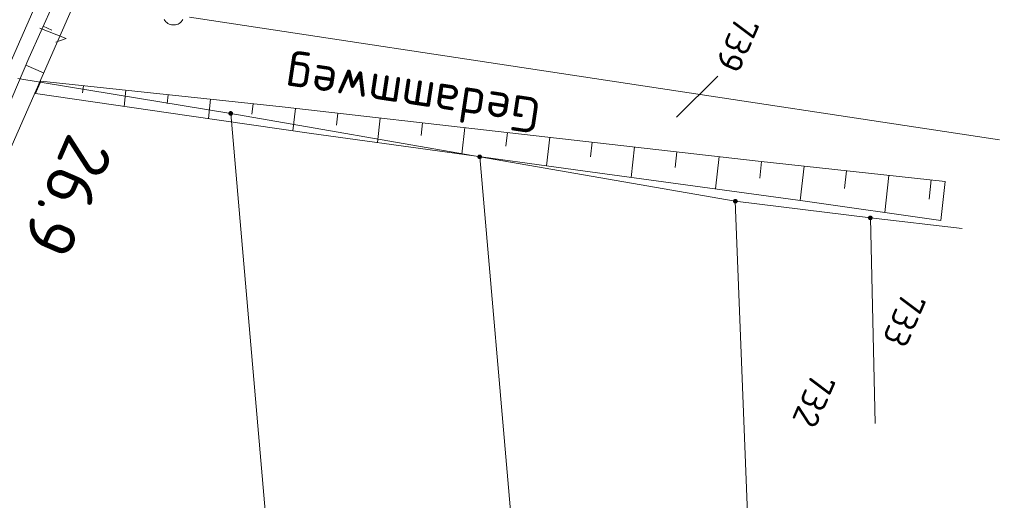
# Model space of a CAD drawing. Header units: metres. Extents: x 3425540 to 3446143, y 5432760 to 5444637.
# Tile 540 of 656: x 3437129 to 3437199, y 5444137 to 5444170. Entities that reach past the tile are written whole.
import ezdxf
from ezdxf.enums import TextEntityAlignment as Align

# ---------------------------------------------------------------- set-up
doc = ezdxf.new("R2010")
doc.units = ezdxf.units.M
for name, color, linetype, lineweight in [('B_Bestand', 9, 'Continuous', 18), ('B_Böschung', 9, 'Continuous', 18), ('B_Flurgrenzen', 9, 'Continuous', 18), ('B_Kilometrierung', 9, 'Continuous', 25)]:
    doc.layers.add(name, color=color, linetype=linetype, lineweight=lineweight)
doc.styles.get("Standard").update_dxf_attribs({"font": 'isocpeur.ttf'})

msp = doc.modelspace()

# ---------------------------------------------------------------- linework, layer by layer
at = {"layer": 'B_Böschung'}
for p, q in [((3437131.049, 5444169.833), (3437131.665, 5444169.558)), ((3437129.829, 5444167.092), (3437131.082, 5444166.558)), ((3437130.892, 5444165.97), (3437130.518, 5444165.097)), ((3437133.875, 5444165.653), (3437133.806, 5444165.143)), ((3437136.858, 5444165.335), (3437136.734, 5444164.199)), ((3437139.841, 5444165.017), (3437139.775, 5444164.393)), ((3437142.824, 5444164.698), (3437142.679, 5444163.339)), ((3437145.807, 5444164.38), (3437145.729, 5444163.644)), ((3437148.79, 5444164.056), (3437148.613, 5444162.479)), ((3437151.771, 5444163.72), (3437151.677, 5444162.891)), ((3437154.752, 5444163.383), (3437154.557, 5444161.653)), ((3437157.733, 5444163.047), (3437157.631, 5444162.146)), ((3437160.714, 5444162.71), (3437160.503, 5444160.837)), ((3437163.695, 5444162.374), (3437163.585, 5444161.401)), ((3437166.676, 5444162.033), (3437166.446, 5444160.021)), ((3437169.656, 5444161.693), (3437169.538, 5444160.653)), ((3437172.637, 5444161.352), (3437172.392, 5444159.21)), ((3437175.618, 5444161.011), (3437175.492, 5444159.909)), ((3437178.598, 5444160.67), (3437178.339, 5444158.404)), ((3437181.579, 5444160.331), (3437181.451, 5444159.165)), ((3437184.561, 5444160.006), (3437184.298, 5444157.597)), ((3437187.544, 5444159.68), (3437187.407, 5444158.426)), ((3437190.526, 5444159.355), (3437190.241, 5444156.745)), ((3437193.508, 5444159.03), (3437193.36, 5444157.673)), ((3437194.497, 5444158.922), (3437194.185, 5444156.177))]:
    msp.add_line(p, q, dxfattribs=at)
for points in [[(3437219.367, 5444387.984), (3437220.225, 5444387.125), (3437221.24, 5444385.643), (3437221.864, 5444383.615), (3437222.02, 5444381.586), (3437221.786, 5444379.714), (3437221.162, 5444377.217), (3437204.631, 5444339.406), (3437185.533, 5444296.921), (3437164.95, 5444249.985), (3437144.06, 5444202.201), (3437127.69, 5444164.938), (3437107.031, 5444116.451), (3437083.098, 5444060.785), (3437060.255, 5444008.088), (3437041.242, 5443964.924), (3437037.341, 5443956.729), (3437035.156, 5443952.436), (3437032.504, 5443947.597), (3437030.085, 5443943.382), (3437025.568, 5443936.221), (3437022.369, 5443931.07), (3437020.185, 5443927.714), (3437019.047, 5443926.23)], [(3437082.504, 5444056.821), (3437086.8, 5444067.129), (3437093.389, 5444081.877), (3437098.707, 5444094.577), (3437106.48, 5444112.521), (3437113.971, 5444129.883), (3437119.213, 5444142.181), (3437124.727, 5444155.13), (3437130.045, 5444167.598), (3437135.237, 5444179.149), (3437140.007, 5444190.172), (3437147.799, 5444208.278), (3437150.658, 5444214.817), (3437167.634, 5444253.498), (3437176.164, 5444272.773), (3437183.617, 5444289.811), (3437187.383, 5444298.37), (3437191.762, 5444308.232), (3437194.767, 5444315.2), (3437206.99, 5444342.947), (3437224.601, 5444382.665)], [(3437082.504, 5444056.821), (3437083.656, 5444058.464), (3437085.717, 5444062.423), (3437087.286, 5444065.834), (3437094.135, 5444081.311), (3437100.044, 5444095.032), (3437110.213, 5444118.678), (3437114.226, 5444127.947), (3437122.096, 5444146.081), (3437127.422, 5444158.233), (3437135.111, 5444175.722), (3437141.857, 5444191.099), (3437159.863, 5444232.064), (3437167.523, 5444249.727), (3437174.149, 5444265.211), (3437178.198, 5444274.445), (3437187.309, 5444295.538), (3437191.14, 5444304.369), (3437206.192, 5444338.952), (3437209.876, 5444347.382), (3437218.403, 5444367.086), (3437224.747, 5444381.599)], [(3437130.892, 5444165.97), (3437147.854, 5444164.162), (3437163.879, 5444162.353), (3437181.339, 5444160.357), (3437194.497, 5444158.922)], [(3437130.518, 5444165.097), (3437141.306, 5444163.538), (3437149.911, 5444162.291), (3437168.993, 5444159.671), (3437184.644, 5444157.55), (3437194.185, 5444156.177)]]:
    msp.add_lwpolyline(points, dxfattribs=at)
at = {"layer": 'B_Flurgrenzen'}
for p, q in [((3437141.345, 5444170.473), (3437198.304, 5444161.862)), ((3437178.494, 5444166.335), (3437175.594, 5444163.434)), ((3437129.257, 5444166.159), (3437144.238, 5444163.709)), ((3437144.238, 5444163.709), (3437161.747, 5444160.657)), ((3437150.786, 5444088.459), (3437144.238, 5444163.709)), ((3437161.747, 5444160.657), (3437179.727, 5444157.537)), ((3437161.747, 5444160.657), (3437169.353, 5444073.589)), ((3437179.727, 5444157.537), (3437189.223, 5444156.367)), ((3437179.727, 5444157.537), (3437181.085, 5444122.418)), ((3437189.223, 5444156.367), (3437195.679, 5444155.618)), ((3437189.223, 5444156.367), (3437189.552, 5444141.906))]:
    msp.add_line(p, q, dxfattribs=at)
for points in [[(3437139.561, 5444170.309), (3437139.615, 5444170.232), (3437139.674, 5444170.155), (3437139.739, 5444170.09), (3437139.815, 5444170.037), (3437139.898, 5444169.99), (3437139.987, 5444169.96), (3437140.075, 5444169.937), (3437140.17, 5444169.925), (3437140.264, 5444169.925), (3437140.359, 5444169.937), (3437140.447, 5444169.96), (3437140.536, 5444169.99), (3437140.619, 5444170.037), (3437140.695, 5444170.09), (3437140.76, 5444170.155), (3437140.819, 5444170.232), (3437140.873, 5444170.309)], [(3437130.815, 5444169.705), (3437132.671, 5444168.962), (3437131.928, 5444168.717)], [(3437144.363, 5444163.709), (3437144.362, 5444163.725), (3437144.359, 5444163.74), (3437144.354, 5444163.755), (3437144.347, 5444163.769), (3437144.339, 5444163.783), (3437144.33, 5444163.795), (3437144.318, 5444163.805), (3437144.305, 5444163.814), (3437144.291, 5444163.822), (3437144.276, 5444163.828), (3437144.262, 5444163.832), (3437144.246, 5444163.834), (3437144.23, 5444163.834), (3437144.214, 5444163.832), (3437144.2, 5444163.828), (3437144.185, 5444163.822), (3437144.171, 5444163.814), (3437144.158, 5444163.805), (3437144.146, 5444163.795), (3437144.137, 5444163.783), (3437144.129, 5444163.769), (3437144.122, 5444163.755), (3437144.117, 5444163.74), (3437144.114, 5444163.725), (3437144.113, 5444163.709), (3437144.114, 5444163.693), (3437144.117, 5444163.678), (3437144.122, 5444163.663), (3437144.129, 5444163.649), (3437144.137, 5444163.635), (3437144.146, 5444163.623), (3437144.158, 5444163.613), (3437144.171, 5444163.604), (3437144.185, 5444163.596), (3437144.2, 5444163.59), (3437144.214, 5444163.586), (3437144.23, 5444163.584), (3437144.246, 5444163.584), (3437144.262, 5444163.586), (3437144.276, 5444163.59), (3437144.291, 5444163.596), (3437144.305, 5444163.604), (3437144.318, 5444163.613), (3437144.33, 5444163.623), (3437144.339, 5444163.635), (3437144.347, 5444163.649), (3437144.354, 5444163.663), (3437144.359, 5444163.678), (3437144.362, 5444163.693), (3437144.363, 5444163.709)], [(3437144.338, 5444163.709), (3437144.337, 5444163.723), (3437144.334, 5444163.737), (3437144.33, 5444163.749), (3437144.324, 5444163.762), (3437144.315, 5444163.774), (3437144.305, 5444163.784), (3437144.294, 5444163.793), (3437144.282, 5444163.8), (3437144.269, 5444163.804), (3437144.256, 5444163.807), (3437144.242, 5444163.809), (3437144.227, 5444163.808), (3437144.213, 5444163.806), (3437144.201, 5444163.803), (3437144.188, 5444163.796), (3437144.176, 5444163.788), (3437144.166, 5444163.779), (3437144.156, 5444163.768), (3437144.149, 5444163.756), (3437144.144, 5444163.743), (3437144.14, 5444163.73), (3437144.138, 5444163.716), (3437144.138, 5444163.702), (3437144.14, 5444163.688), (3437144.144, 5444163.675), (3437144.149, 5444163.662), (3437144.156, 5444163.65), (3437144.166, 5444163.639), (3437144.176, 5444163.63), (3437144.188, 5444163.622), (3437144.201, 5444163.615), (3437144.213, 5444163.612), (3437144.227, 5444163.61), (3437144.242, 5444163.609), (3437144.256, 5444163.611), (3437144.269, 5444163.614), (3437144.282, 5444163.618), (3437144.294, 5444163.625), (3437144.305, 5444163.634), (3437144.315, 5444163.644), (3437144.324, 5444163.656), (3437144.33, 5444163.669), (3437144.334, 5444163.681), (3437144.337, 5444163.695), (3437144.338, 5444163.709)], [(3437144.314, 5444163.709), (3437144.313, 5444163.721), (3437144.31, 5444163.733), (3437144.305, 5444163.744), (3437144.299, 5444163.754), (3437144.29, 5444163.764), (3437144.281, 5444163.771), (3437144.27, 5444163.778), (3437144.259, 5444163.782), (3437144.247, 5444163.784), (3437144.235, 5444163.785), (3437144.223, 5444163.783), (3437144.211, 5444163.78), (3437144.201, 5444163.775), (3437144.19, 5444163.768), (3437144.181, 5444163.759), (3437144.174, 5444163.749), (3437144.168, 5444163.739), (3437144.164, 5444163.727), (3437144.162, 5444163.715), (3437144.162, 5444163.703), (3437144.164, 5444163.691), (3437144.168, 5444163.679), (3437144.174, 5444163.669), (3437144.181, 5444163.659), (3437144.19, 5444163.65), (3437144.2, 5444163.643), (3437144.211, 5444163.638), (3437144.223, 5444163.635), (3437144.235, 5444163.633), (3437144.247, 5444163.634), (3437144.259, 5444163.636), (3437144.27, 5444163.64), (3437144.281, 5444163.647), (3437144.29, 5444163.654), (3437144.299, 5444163.664), (3437144.305, 5444163.674), (3437144.31, 5444163.685), (3437144.313, 5444163.697), (3437144.314, 5444163.709)], [(3437144.289, 5444163.709), (3437144.288, 5444163.719), (3437144.285, 5444163.729), (3437144.28, 5444163.738), (3437144.274, 5444163.745), (3437144.267, 5444163.751), (3437144.258, 5444163.756), (3437144.248, 5444163.759), (3437144.238, 5444163.76), (3437144.228, 5444163.759), (3437144.218, 5444163.756), (3437144.209, 5444163.751), (3437144.202, 5444163.745), (3437144.196, 5444163.738), (3437144.191, 5444163.729), (3437144.188, 5444163.719), (3437144.187, 5444163.709), (3437144.188, 5444163.699), (3437144.191, 5444163.689), (3437144.196, 5444163.68), (3437144.202, 5444163.673), (3437144.209, 5444163.667), (3437144.218, 5444163.662), (3437144.228, 5444163.659), (3437144.238, 5444163.658), (3437144.248, 5444163.659), (3437144.258, 5444163.662), (3437144.267, 5444163.667), (3437144.274, 5444163.673), (3437144.28, 5444163.68), (3437144.285, 5444163.689), (3437144.288, 5444163.699), (3437144.289, 5444163.709)], [(3437144.265, 5444163.709), (3437144.264, 5444163.716), (3437144.261, 5444163.723), (3437144.256, 5444163.729), (3437144.25, 5444163.733), (3437144.243, 5444163.735), (3437144.236, 5444163.736), (3437144.229, 5444163.734), (3437144.222, 5444163.731), (3437144.217, 5444163.726), (3437144.213, 5444163.72), (3437144.211, 5444163.713), (3437144.211, 5444163.705), (3437144.213, 5444163.698), (3437144.217, 5444163.692), (3437144.222, 5444163.687), (3437144.229, 5444163.684), (3437144.236, 5444163.682), (3437144.243, 5444163.683), (3437144.25, 5444163.685), (3437144.256, 5444163.689), (3437144.261, 5444163.695), (3437144.264, 5444163.702), (3437144.265, 5444163.709)], [(3437161.872, 5444160.657), (3437161.871, 5444160.673), (3437161.868, 5444160.688), (3437161.863, 5444160.703), (3437161.856, 5444160.717), (3437161.848, 5444160.731), (3437161.839, 5444160.743), (3437161.827, 5444160.753), (3437161.814, 5444160.762), (3437161.8, 5444160.77), (3437161.785, 5444160.776), (3437161.771, 5444160.78), (3437161.755, 5444160.782), (3437161.739, 5444160.782), (3437161.723, 5444160.78), (3437161.709, 5444160.776), (3437161.694, 5444160.77), (3437161.68, 5444160.762), (3437161.667, 5444160.753), (3437161.655, 5444160.743), (3437161.646, 5444160.731), (3437161.638, 5444160.717), (3437161.631, 5444160.703), (3437161.626, 5444160.688), (3437161.623, 5444160.673), (3437161.622, 5444160.657), (3437161.623, 5444160.641), (3437161.626, 5444160.626), (3437161.631, 5444160.611), (3437161.638, 5444160.597), (3437161.646, 5444160.583), (3437161.655, 5444160.571), (3437161.667, 5444160.561), (3437161.68, 5444160.552), (3437161.694, 5444160.544), (3437161.709, 5444160.538), (3437161.723, 5444160.534), (3437161.739, 5444160.532), (3437161.755, 5444160.532), (3437161.771, 5444160.534), (3437161.785, 5444160.538), (3437161.8, 5444160.544), (3437161.814, 5444160.552), (3437161.827, 5444160.561), (3437161.839, 5444160.571), (3437161.848, 5444160.583), (3437161.856, 5444160.597), (3437161.863, 5444160.611), (3437161.868, 5444160.626), (3437161.871, 5444160.641), (3437161.872, 5444160.657)], [(3437161.847, 5444160.657), (3437161.846, 5444160.671), (3437161.843, 5444160.685), (3437161.839, 5444160.697), (3437161.833, 5444160.71), (3437161.824, 5444160.722), (3437161.814, 5444160.732), (3437161.803, 5444160.741), (3437161.791, 5444160.748), (3437161.778, 5444160.752), (3437161.765, 5444160.755), (3437161.751, 5444160.757), (3437161.736, 5444160.756), (3437161.722, 5444160.754), (3437161.71, 5444160.751), (3437161.697, 5444160.744), (3437161.685, 5444160.736), (3437161.675, 5444160.727), (3437161.665, 5444160.716), (3437161.658, 5444160.704), (3437161.653, 5444160.691), (3437161.649, 5444160.678), (3437161.647, 5444160.664), (3437161.647, 5444160.65), (3437161.649, 5444160.636), (3437161.653, 5444160.623), (3437161.658, 5444160.61), (3437161.665, 5444160.598), (3437161.675, 5444160.587), (3437161.685, 5444160.578), (3437161.697, 5444160.57), (3437161.71, 5444160.563), (3437161.722, 5444160.56), (3437161.736, 5444160.558), (3437161.751, 5444160.557), (3437161.765, 5444160.559), (3437161.778, 5444160.562), (3437161.791, 5444160.566), (3437161.803, 5444160.573), (3437161.814, 5444160.582), (3437161.824, 5444160.592), (3437161.833, 5444160.604), (3437161.839, 5444160.617), (3437161.843, 5444160.629), (3437161.846, 5444160.643), (3437161.847, 5444160.657)], [(3437161.823, 5444160.657), (3437161.822, 5444160.669), (3437161.819, 5444160.681), (3437161.814, 5444160.692), (3437161.808, 5444160.702), (3437161.799, 5444160.712), (3437161.79, 5444160.719), (3437161.779, 5444160.726), (3437161.768, 5444160.73), (3437161.756, 5444160.732), (3437161.744, 5444160.733), (3437161.732, 5444160.731), (3437161.72, 5444160.728), (3437161.71, 5444160.723), (3437161.699, 5444160.716), (3437161.69, 5444160.707), (3437161.683, 5444160.697), (3437161.677, 5444160.687), (3437161.673, 5444160.675), (3437161.671, 5444160.663), (3437161.671, 5444160.651), (3437161.673, 5444160.639), (3437161.677, 5444160.627), (3437161.683, 5444160.617), (3437161.69, 5444160.607), (3437161.699, 5444160.598), (3437161.709, 5444160.591), (3437161.72, 5444160.586), (3437161.732, 5444160.583), (3437161.744, 5444160.581), (3437161.756, 5444160.582), (3437161.768, 5444160.584), (3437161.779, 5444160.588), (3437161.79, 5444160.595), (3437161.799, 5444160.602), (3437161.808, 5444160.612), (3437161.814, 5444160.622), (3437161.819, 5444160.633), (3437161.822, 5444160.645), (3437161.823, 5444160.657)], [(3437161.798, 5444160.657), (3437161.797, 5444160.667), (3437161.794, 5444160.677), (3437161.789, 5444160.686), (3437161.783, 5444160.693), (3437161.776, 5444160.699), (3437161.767, 5444160.704), (3437161.757, 5444160.707), (3437161.747, 5444160.708), (3437161.737, 5444160.707), (3437161.727, 5444160.704), (3437161.718, 5444160.699), (3437161.711, 5444160.693), (3437161.705, 5444160.686), (3437161.7, 5444160.677), (3437161.697, 5444160.667), (3437161.696, 5444160.657), (3437161.697, 5444160.647), (3437161.7, 5444160.637), (3437161.705, 5444160.628), (3437161.711, 5444160.621), (3437161.718, 5444160.615), (3437161.727, 5444160.61), (3437161.737, 5444160.607), (3437161.747, 5444160.606), (3437161.757, 5444160.607), (3437161.767, 5444160.61), (3437161.776, 5444160.615), (3437161.783, 5444160.621), (3437161.789, 5444160.628), (3437161.794, 5444160.637), (3437161.797, 5444160.647), (3437161.798, 5444160.657)], [(3437161.774, 5444160.657), (3437161.773, 5444160.664), (3437161.77, 5444160.671), (3437161.765, 5444160.677), (3437161.759, 5444160.681), (3437161.752, 5444160.683), (3437161.745, 5444160.684), (3437161.738, 5444160.682), (3437161.731, 5444160.679), (3437161.726, 5444160.674), (3437161.722, 5444160.668), (3437161.72, 5444160.661), (3437161.72, 5444160.653), (3437161.722, 5444160.646), (3437161.726, 5444160.64), (3437161.731, 5444160.635), (3437161.738, 5444160.632), (3437161.745, 5444160.63), (3437161.752, 5444160.631), (3437161.759, 5444160.633), (3437161.765, 5444160.637), (3437161.77, 5444160.643), (3437161.773, 5444160.65), (3437161.774, 5444160.657)], [(3437179.852, 5444157.537), (3437179.851, 5444157.553), (3437179.848, 5444157.568), (3437179.843, 5444157.583), (3437179.836, 5444157.597), (3437179.828, 5444157.611), (3437179.819, 5444157.623), (3437179.807, 5444157.633), (3437179.794, 5444157.642), (3437179.78, 5444157.65), (3437179.765, 5444157.656), (3437179.751, 5444157.66), (3437179.735, 5444157.662), (3437179.719, 5444157.662), (3437179.703, 5444157.66), (3437179.689, 5444157.656), (3437179.674, 5444157.65), (3437179.66, 5444157.642), (3437179.647, 5444157.633), (3437179.635, 5444157.623), (3437179.626, 5444157.611), (3437179.618, 5444157.597), (3437179.611, 5444157.583), (3437179.606, 5444157.568), (3437179.603, 5444157.553), (3437179.602, 5444157.537), (3437179.603, 5444157.521), (3437179.606, 5444157.506), (3437179.611, 5444157.491), (3437179.618, 5444157.477), (3437179.626, 5444157.463), (3437179.635, 5444157.451), (3437179.647, 5444157.441), (3437179.66, 5444157.432), (3437179.674, 5444157.424), (3437179.689, 5444157.418), (3437179.703, 5444157.414), (3437179.719, 5444157.412), (3437179.735, 5444157.412), (3437179.751, 5444157.414), (3437179.765, 5444157.418), (3437179.78, 5444157.424), (3437179.794, 5444157.432), (3437179.807, 5444157.441), (3437179.819, 5444157.451), (3437179.828, 5444157.463), (3437179.836, 5444157.477), (3437179.843, 5444157.491), (3437179.848, 5444157.506), (3437179.851, 5444157.521), (3437179.852, 5444157.537)], [(3437179.827, 5444157.537), (3437179.826, 5444157.551), (3437179.823, 5444157.565), (3437179.819, 5444157.577), (3437179.813, 5444157.59), (3437179.804, 5444157.602), (3437179.794, 5444157.612), (3437179.783, 5444157.621), (3437179.771, 5444157.628), (3437179.758, 5444157.632), (3437179.745, 5444157.635), (3437179.731, 5444157.637), (3437179.716, 5444157.636), (3437179.702, 5444157.634), (3437179.69, 5444157.631), (3437179.677, 5444157.624), (3437179.665, 5444157.616), (3437179.655, 5444157.607), (3437179.645, 5444157.596), (3437179.638, 5444157.584), (3437179.633, 5444157.571), (3437179.629, 5444157.558), (3437179.627, 5444157.544), (3437179.627, 5444157.53), (3437179.629, 5444157.516), (3437179.633, 5444157.503), (3437179.638, 5444157.49), (3437179.645, 5444157.478), (3437179.655, 5444157.467), (3437179.665, 5444157.458), (3437179.677, 5444157.45), (3437179.69, 5444157.443), (3437179.702, 5444157.44), (3437179.716, 5444157.438), (3437179.731, 5444157.437), (3437179.745, 5444157.439), (3437179.758, 5444157.442), (3437179.771, 5444157.446), (3437179.783, 5444157.453), (3437179.794, 5444157.462), (3437179.804, 5444157.472), (3437179.813, 5444157.484), (3437179.819, 5444157.497), (3437179.823, 5444157.509), (3437179.826, 5444157.523), (3437179.827, 5444157.537)], [(3437179.803, 5444157.537), (3437179.802, 5444157.549), (3437179.799, 5444157.561), (3437179.794, 5444157.572), (3437179.788, 5444157.582), (3437179.779, 5444157.592), (3437179.77, 5444157.599), (3437179.759, 5444157.606), (3437179.748, 5444157.61), (3437179.736, 5444157.612), (3437179.724, 5444157.613), (3437179.712, 5444157.611), (3437179.7, 5444157.608), (3437179.69, 5444157.603), (3437179.679, 5444157.596), (3437179.67, 5444157.587), (3437179.663, 5444157.577), (3437179.657, 5444157.567), (3437179.653, 5444157.555), (3437179.651, 5444157.543), (3437179.651, 5444157.531), (3437179.653, 5444157.519), (3437179.657, 5444157.507), (3437179.663, 5444157.497), (3437179.67, 5444157.487), (3437179.679, 5444157.478), (3437179.689, 5444157.471), (3437179.7, 5444157.466), (3437179.712, 5444157.463), (3437179.724, 5444157.461), (3437179.736, 5444157.462), (3437179.748, 5444157.464), (3437179.759, 5444157.468), (3437179.77, 5444157.475), (3437179.779, 5444157.482), (3437179.788, 5444157.492), (3437179.794, 5444157.502), (3437179.799, 5444157.513), (3437179.802, 5444157.525), (3437179.803, 5444157.537)], [(3437179.778, 5444157.537), (3437179.777, 5444157.547), (3437179.774, 5444157.557), (3437179.769, 5444157.566), (3437179.763, 5444157.573), (3437179.756, 5444157.579), (3437179.747, 5444157.584), (3437179.737, 5444157.587), (3437179.727, 5444157.588), (3437179.717, 5444157.587), (3437179.707, 5444157.584), (3437179.698, 5444157.579), (3437179.691, 5444157.573), (3437179.685, 5444157.566), (3437179.68, 5444157.557), (3437179.677, 5444157.547), (3437179.676, 5444157.537), (3437179.677, 5444157.527), (3437179.68, 5444157.517), (3437179.685, 5444157.508), (3437179.691, 5444157.501), (3437179.698, 5444157.495), (3437179.707, 5444157.49), (3437179.717, 5444157.487), (3437179.727, 5444157.486), (3437179.737, 5444157.487), (3437179.747, 5444157.49), (3437179.756, 5444157.495), (3437179.763, 5444157.501), (3437179.769, 5444157.508), (3437179.774, 5444157.517), (3437179.777, 5444157.527), (3437179.778, 5444157.537)], [(3437179.754, 5444157.537), (3437179.753, 5444157.544), (3437179.75, 5444157.551), (3437179.745, 5444157.557), (3437179.739, 5444157.561), (3437179.732, 5444157.563), (3437179.725, 5444157.564), (3437179.718, 5444157.562), (3437179.711, 5444157.559), (3437179.706, 5444157.554), (3437179.702, 5444157.548), (3437179.7, 5444157.541), (3437179.7, 5444157.533), (3437179.702, 5444157.526), (3437179.706, 5444157.52), (3437179.711, 5444157.515), (3437179.718, 5444157.512), (3437179.725, 5444157.51), (3437179.732, 5444157.511), (3437179.739, 5444157.513), (3437179.745, 5444157.517), (3437179.75, 5444157.523), (3437179.753, 5444157.53), (3437179.754, 5444157.537)], [(3437189.348, 5444156.367), (3437189.347, 5444156.383), (3437189.344, 5444156.398), (3437189.339, 5444156.413), (3437189.332, 5444156.427), (3437189.324, 5444156.441), (3437189.315, 5444156.453), (3437189.303, 5444156.463), (3437189.29, 5444156.472), (3437189.276, 5444156.48), (3437189.261, 5444156.486), (3437189.247, 5444156.49), (3437189.231, 5444156.492), (3437189.215, 5444156.492), (3437189.199, 5444156.49), (3437189.185, 5444156.486), (3437189.17, 5444156.48), (3437189.156, 5444156.472), (3437189.143, 5444156.463), (3437189.131, 5444156.453), (3437189.122, 5444156.441), (3437189.114, 5444156.427), (3437189.107, 5444156.413), (3437189.102, 5444156.398), (3437189.099, 5444156.383), (3437189.098, 5444156.367), (3437189.099, 5444156.351), (3437189.102, 5444156.336), (3437189.107, 5444156.321), (3437189.114, 5444156.307), (3437189.122, 5444156.293), (3437189.131, 5444156.281), (3437189.143, 5444156.271), (3437189.156, 5444156.262), (3437189.17, 5444156.254), (3437189.185, 5444156.248), (3437189.199, 5444156.244), (3437189.215, 5444156.242), (3437189.231, 5444156.242), (3437189.247, 5444156.244), (3437189.261, 5444156.248), (3437189.276, 5444156.254), (3437189.29, 5444156.262), (3437189.303, 5444156.271), (3437189.315, 5444156.281), (3437189.324, 5444156.293), (3437189.332, 5444156.307), (3437189.339, 5444156.321), (3437189.344, 5444156.336), (3437189.347, 5444156.351), (3437189.348, 5444156.367)], [(3437189.323, 5444156.367), (3437189.322, 5444156.381), (3437189.319, 5444156.395), (3437189.315, 5444156.407), (3437189.309, 5444156.42), (3437189.3, 5444156.432), (3437189.29, 5444156.442), (3437189.279, 5444156.451), (3437189.267, 5444156.458), (3437189.254, 5444156.462), (3437189.241, 5444156.465), (3437189.227, 5444156.467), (3437189.212, 5444156.466), (3437189.198, 5444156.464), (3437189.186, 5444156.461), (3437189.173, 5444156.454), (3437189.161, 5444156.446), (3437189.151, 5444156.437), (3437189.141, 5444156.426), (3437189.134, 5444156.414), (3437189.129, 5444156.401), (3437189.125, 5444156.388), (3437189.123, 5444156.374), (3437189.123, 5444156.36), (3437189.125, 5444156.346), (3437189.129, 5444156.333), (3437189.134, 5444156.32), (3437189.141, 5444156.308), (3437189.151, 5444156.297), (3437189.161, 5444156.288), (3437189.173, 5444156.28), (3437189.186, 5444156.273), (3437189.198, 5444156.27), (3437189.212, 5444156.268), (3437189.227, 5444156.267), (3437189.241, 5444156.269), (3437189.254, 5444156.272), (3437189.267, 5444156.276), (3437189.279, 5444156.283), (3437189.29, 5444156.292), (3437189.3, 5444156.302), (3437189.309, 5444156.314), (3437189.315, 5444156.327), (3437189.319, 5444156.339), (3437189.322, 5444156.353), (3437189.323, 5444156.367)], [(3437189.299, 5444156.367), (3437189.298, 5444156.379), (3437189.295, 5444156.391), (3437189.29, 5444156.402), (3437189.284, 5444156.412), (3437189.275, 5444156.422), (3437189.266, 5444156.429), (3437189.255, 5444156.436), (3437189.244, 5444156.44), (3437189.232, 5444156.442), (3437189.22, 5444156.443), (3437189.208, 5444156.441), (3437189.196, 5444156.438), (3437189.186, 5444156.433), (3437189.175, 5444156.426), (3437189.166, 5444156.417), (3437189.159, 5444156.407), (3437189.153, 5444156.397), (3437189.149, 5444156.385), (3437189.147, 5444156.373), (3437189.147, 5444156.361), (3437189.149, 5444156.349), (3437189.153, 5444156.337), (3437189.159, 5444156.327), (3437189.166, 5444156.317), (3437189.175, 5444156.308), (3437189.185, 5444156.301), (3437189.196, 5444156.296), (3437189.208, 5444156.293), (3437189.22, 5444156.291), (3437189.232, 5444156.292), (3437189.244, 5444156.294), (3437189.255, 5444156.298), (3437189.266, 5444156.305), (3437189.275, 5444156.312), (3437189.284, 5444156.322), (3437189.29, 5444156.332), (3437189.295, 5444156.343), (3437189.298, 5444156.355), (3437189.299, 5444156.367)], [(3437189.274, 5444156.367), (3437189.273, 5444156.377), (3437189.27, 5444156.387), (3437189.265, 5444156.396), (3437189.259, 5444156.403), (3437189.252, 5444156.409), (3437189.243, 5444156.414), (3437189.233, 5444156.417), (3437189.223, 5444156.418), (3437189.213, 5444156.417), (3437189.203, 5444156.414), (3437189.194, 5444156.409), (3437189.187, 5444156.403), (3437189.181, 5444156.396), (3437189.176, 5444156.387), (3437189.173, 5444156.377), (3437189.172, 5444156.367), (3437189.173, 5444156.357), (3437189.176, 5444156.347), (3437189.181, 5444156.338), (3437189.187, 5444156.331), (3437189.194, 5444156.325), (3437189.203, 5444156.32), (3437189.213, 5444156.317), (3437189.223, 5444156.316), (3437189.233, 5444156.317), (3437189.243, 5444156.32), (3437189.252, 5444156.325), (3437189.259, 5444156.331), (3437189.265, 5444156.338), (3437189.27, 5444156.347), (3437189.273, 5444156.357), (3437189.274, 5444156.367)], [(3437189.25, 5444156.367), (3437189.249, 5444156.374), (3437189.246, 5444156.381), (3437189.241, 5444156.387), (3437189.235, 5444156.391), (3437189.228, 5444156.393), (3437189.221, 5444156.394), (3437189.214, 5444156.392), (3437189.207, 5444156.389), (3437189.202, 5444156.384), (3437189.198, 5444156.378), (3437189.196, 5444156.371), (3437189.196, 5444156.363), (3437189.198, 5444156.356), (3437189.202, 5444156.35), (3437189.207, 5444156.345), (3437189.214, 5444156.342), (3437189.221, 5444156.34), (3437189.228, 5444156.341), (3437189.235, 5444156.343), (3437189.241, 5444156.347), (3437189.246, 5444156.353), (3437189.249, 5444156.36), (3437189.25, 5444156.367)]]:
    msp.add_lwpolyline(points, dxfattribs=at)

# ---------------------------------------------------------------- texts
at = {"layer": 'B_Bestand', "linetype": 'Continuous'}
msp.add_text('Gedammweg', height=2.5, rotation=171.40319, dxfattribs=at).set_placement((3437157.088, 5444165.222), align=Align.MIDDLE)
at = {"layer": 'B_Flurgrenzen'}
for s, p in [('739', (3437179.875, 5444168.546)), ('733', (3437191.613, 5444149.206)), ('732', (3437185.261, 5444143.542))]:
    msp.add_text(s, height=1.8, rotation=246.6001, dxfattribs=at).set_placement(p, align=Align.MIDDLE)
at = {"layer": 'B_Kilometrierung'}
msp.add_text('26.9', height=3.499, rotation=246.55345, dxfattribs=at).set_placement((3437132.766, 5444157.874), align=Align.MIDDLE)

doc.saveas('drawing.dxf')
